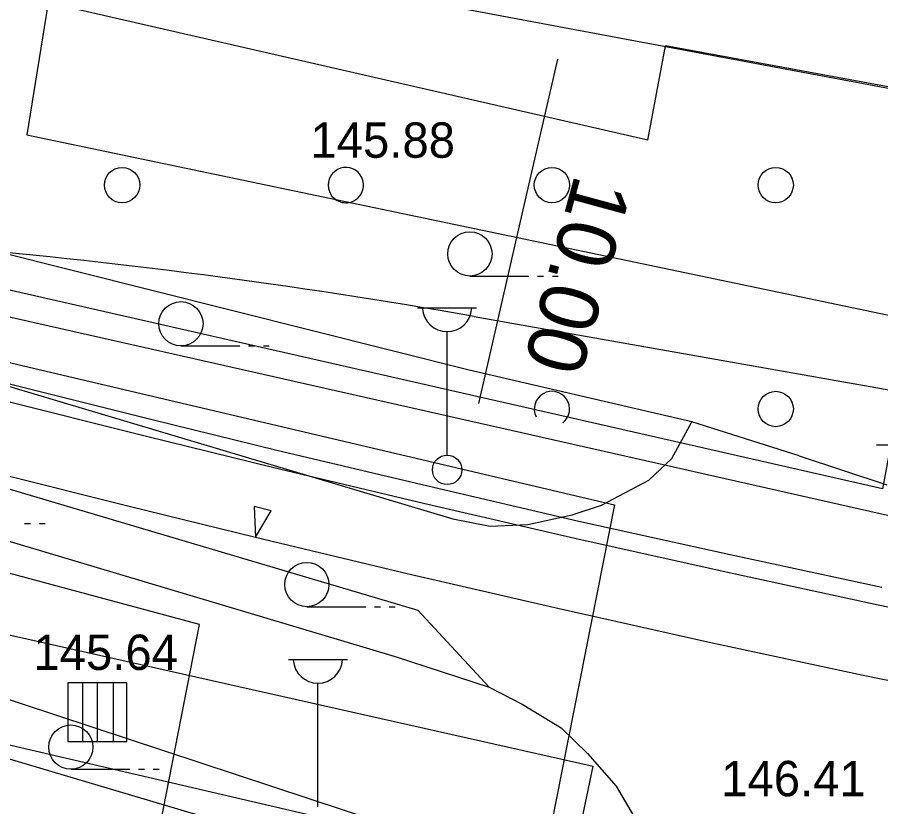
# Model space of a CAD drawing. Extents: x 419101 to 420177, y 4451541 to 4452254.
# Drawn here: x 419568.67 to 419598, y 4451932.2 to 4451959 of the extents above; entities that cross this region are included whole.
import ezdxf

# ---------------------------------------------------------------- set-up
doc = ezdxf.new("R2010")
doc.units = 0
for name, color, linetype in [('1_PLAN_ONAMA_SINIRI', 7, 'Continuous'), ('2_KADASTRO', 7, 'Continuous'), ('3_HALİHAZIR', 7, 'Continuous'), ('Level 20', 7, 'Continuous'), ('Level 28', 7, 'Continuous'), ('Level 46', 7, 'Continuous'), ('Level 53', 7, 'Continuous'), ('Level 60', 7, 'Continuous'), ('Level 62', 7, 'Continuous'), ('Level 9', 7, 'Continuous')]:
    doc.layers.add(name, color=color, linetype=linetype)

msp = doc.modelspace()

# ---------------------------------------------------------------- linework, layer by layer
at = {"layer": '1_PLAN_ONAMA_SINIRI'}
msp.add_line((419583.061, 4451908.89), (419588.232, 4451933.575), dxfattribs=at)
for points in [[(419584.187, 4451948.843), (419681.536, 4451931.643)], [(419544.004, 4451943.509), (419588.232, 4451933.575)]]:
    msp.add_lwpolyline(points, dxfattribs=at)
msp.add_arc((419548.659, 4451747.757), 204.2, 79.98037, 85.20778, dxfattribs=at)
at = {"layer": '2_KADASTRO'}
msp.add_lwpolyline([(419556.854, 4451952.363), (419564.538, 4451995.301), (419598.675, 4452001.333), (419634.331, 4452007.12), (419621.193, 4451949.157), (419619.691, 4451942.53), (419598.69, 4451946.39), (419598.059, 4451942.996)], close=True, dxfattribs=at)
msp.add_lwpolyline([(419483.513, 4451955.617), (419517.717, 4451947.488), (419528.121, 4451943.973), (419554.443, 4451937.552), (419581.617, 4451931.23), (419587.519, 4451929.859), (419580.934, 4451897.049), (419579.599, 4451891.042), (419576.778, 4451866.546), (419570.838, 4451867.926), (419562.306, 4451833.165), (419527.032, 4451839.112), (419523.249, 4451817.523), (419440.106, 4451831.216)], dxfattribs=at)
at = {"layer": '3_HALİHAZIR'}
for p, q in [((419584.045, 4451950.214), (419586.045, 4451950.214)), ((419586.345, 4451950.214), (419586.545, 4451950.214)), ((419586.845, 4451950.214), (419587.045, 4451950.214)), ((419582.27, 4451949.134), (419584.27, 4451949.134)), ((419583.27, 4451944.134), (419583.27, 4451948.327)), ((419574.229, 4451947.846), (419576.229, 4451947.846)), ((419576.529, 4451947.846), (419576.729, 4451947.846)), ((419577.029, 4451947.846), (419577.229, 4451947.846)), ((419597.86, 4451944.48), (419599.86, 4451944.48)), ((419568.921, 4451941.817), (419569.121, 4451941.817)), ((419569.421, 4451941.817), (419569.621, 4451941.817)), ((419578.504, 4451938.99), (419580.504, 4451938.99)), ((419580.804, 4451938.99), (419581.004, 4451938.99)), ((419581.304, 4451938.99), (419581.504, 4451938.99)), ((419577.882, 4451937.202), (419579.882, 4451937.202)), ((419572.392, 4451936.41), (419570.392, 4451936.41)), ((419570.392, 4451936.41), (419570.392, 4451934.41)), ((419572.392, 4451936.41), (419570.392, 4451936.41)), ((419570.392, 4451936.41), (419570.392, 4451934.41)), ((419570.896, 4451934.41), (419570.896, 4451936.41)), ((419571.392, 4451934.41), (419571.392, 4451936.41)), ((419571.94, 4451934.41), (419571.94, 4451936.41)), ((419572.392, 4451934.41), (419572.392, 4451936.41)), ((419572.392, 4451934.41), (419572.392, 4451936.41)), ((419578.882, 4451932.202), (419578.882, 4451936.395)), ((419570.392, 4451934.41), (419572.392, 4451934.41)), ((419570.392, 4451934.41), (419572.392, 4451934.41)), ((419570.491, 4451933.477), (419572.491, 4451933.477)), ((419572.791, 4451933.477), (419572.991, 4451933.477)), ((419573.291, 4451933.477), (419573.491, 4451933.477))]:
    msp.add_line(p, q, dxfattribs=at)
for points in [[(419591.579, 4451945.269), (419584.014, 4451947.021), (419557.129, 4451953.765), (419559.526, 4451967.506), (419562.246, 4451982.399), (419563.185, 4451988.564)], [(419442.322, 4451980.408), (419466.404, 4451972.181), (419489.904, 4451964.754), (419510.974, 4451958.389), (419530.845, 4451952.329), (419561.901, 4451943.145), (419581.509, 4451937.295), (419584.7, 4451936.255), (419585.825, 4451935.683), (419587.144, 4451934.881), (419588.037, 4451934.003), (419589.012, 4451932.898), (419590.121, 4451931.006), (419590.456, 4451930.189), (419590.89, 4451928.162), (419590.749, 4451926.331)], [(419430.945, 4451978.903), (419448.613, 4451972.639), (419474.144, 4451964.157), (419512.657, 4451952.335), (419540.21, 4451944.082), (419567.525, 4451936.127), (419581.013, 4451931.673), (419582.071, 4451931.103), (419583.368, 4451930.256), (419584.433, 4451929.102), (419584.728, 4451928.466), (419585.036, 4451927.471), (419585.091, 4451927.066), (419584.929, 4451925.768)], [(419444.764, 4451974.003), (419443.853, 4451971.098), (419471.414, 4451962.736), (419496.759, 4451955.137), (419516.026, 4451949.497), (419563.276, 4451935.347), (419577.547, 4451931.117), (419578.083, 4451931.055), (419578.755, 4451931.079), (419581.184, 4451931.581)], [(419566.197, 4451947.119), (419583.466, 4451941.969), (419584.734, 4451941.728), (419586.009, 4451941.777), (419587.517, 4451942.111), (419588.51, 4451942.437), (419590.121, 4451943.282), (419590.902, 4451944.018), (419591.579, 4451945.269)], [(419595.226, 4451944.111), (419591.579, 4451945.269)], [(419565.204, 4451943.93), (419582.277, 4451938.875), (419584.7, 4451936.255)], [(419595.226, 4451944.111), (419598.203, 4451943.127)]]:
    msp.add_lwpolyline(points, dxfattribs=at)
msp.add_lwpolyline([(419575.988, 4451960.767), (419612, 4451954.026), (419616.456, 4451978.703), (419580.704, 4451985.236)], close=True, dxfattribs=at)
for centre, radius in [((419584.045, 4451950.964), 0.75), ((419574.229, 4451948.596), 0.75), ((419583.27, 4451943.634), 0.5), ((419578.504, 4451939.74), 0.75), ((419570.491, 4451934.227), 0.75)]:
    msp.add_circle(centre, radius, dxfattribs=at)
for centre in [(419583.27, 4451949.164), (419578.882, 4451937.231)]:
    msp.add_arc(centre, 0.837, 183.298, 356.9072, dxfattribs=at)
at = {"layer": 'Level 20'}
for p, q in [((419590.093, 4451954.824), (419569.719, 4451959.49)), ((419590.093, 4451954.824), (419590.69, 4451958.029)), ((419611.705, 4451954.167), (419590.69, 4451958.029)), ((419587.019, 4451957.58), (419585.655, 4451951.627)), ((419585.632, 4451951.525), (419584.34, 4451945.883)), ((419585.655, 4451951.626), (419585.632, 4451951.525)), ((419585.632, 4451951.525), (419585.632, 4451951.525))]:
    msp.add_line(p, q, dxfattribs=at)
at = {"layer": 'Level 28'}
msp.add_lwpolyline([(419598.062, 4451942.996), (419556.854, 4451952.363)], dxfattribs=at)
at = {"layer": 'Level 46'}
for centre in [(419572.231, 4451953.301), (419572.231, 4451953.301), (419572.231, 4451953.301), (419586.831, 4451953.301), (419586.831, 4451953.301), (419586.831, 4451953.301), (419594.431, 4451953.301), (419594.431, 4451953.301), (419594.431, 4451953.301), (419594.431, 4451945.701), (419594.431, 4451945.701), (419594.431, 4451945.701)]:
    msp.add_circle(centre, 0.6, dxfattribs=at)
for centre, start, end in [((419579.831, 4451953.301), 312.7783, 201.552), ((419579.831, 4451953.301), 312.7783, 201.552), ((419579.831, 4451953.301), 312.7783, 201.552), ((419579.831, 4451953.301), 201.552, 234.9331), ((419579.831, 4451953.301), 201.552, 234.9331), ((419579.831, 4451953.301), 201.552, 234.9331), ((419579.831, 4451953.301), 234.9331, 281.4549), ((419579.831, 4451953.301), 234.9331, 281.4549), ((419579.831, 4451953.301), 234.9331, 281.4549), ((419579.831, 4451953.301), 281.4549, 312.7783), ((419579.831, 4451953.301), 281.4549, 312.7783), ((419579.831, 4451953.301), 281.4549, 312.7783), ((419586.831, 4451945.701), 307.9539, 206.2491), ((419586.831, 4451945.701), 307.9539, 206.2491), ((419586.831, 4451945.701), 307.9539, 206.2491)]:
    msp.add_arc(centre, 0.6, start, end, dxfattribs=at)
at = {"layer": 'Level 53'}
for p, q in [((419568.091, 4451946.639), (419573.211, 4451945.359)), ((419568.091, 4451946.639), (419573.211, 4451945.359)), ((419567.941, 4451946.059), (419573.061, 4451944.779)), ((419567.941, 4451946.059), (419573.061, 4451944.779)), ((419573.211, 4451945.359), (419577.481, 4451944.309)), ((419573.211, 4451945.359), (419577.481, 4451944.309)), ((419573.061, 4451944.779), (419577.341, 4451943.729)), ((419573.061, 4451944.779), (419577.341, 4451943.729)), ((419577.481, 4451944.309), (419582.611, 4451943.089)), ((419577.481, 4451944.309), (419582.611, 4451943.089)), ((419567.341, 4451943.689), (419572.471, 4451942.399)), ((419567.341, 4451943.689), (419572.471, 4451942.399)), ((419577.341, 4451943.729), (419582.471, 4451942.499)), ((419577.341, 4451943.729), (419582.471, 4451942.499)), ((419582.611, 4451943.089), (419587.741, 4451941.899)), ((419582.611, 4451943.089), (419587.741, 4451941.899)), ((419582.471, 4451942.499), (419587.611, 4451941.319)), ((419582.471, 4451942.499), (419587.611, 4451941.319)), ((419572.471, 4451942.399), (419576.761, 4451941.349)), ((419572.471, 4451942.399), (419576.761, 4451941.349)), ((419577.291, 4451942.249), (419576.711, 4451942.389)), ((419576.711, 4451942.389), (419576.761, 4451941.349)), ((419577.291, 4451942.249), (419576.711, 4451942.389)), ((419576.711, 4451942.389), (419576.761, 4451941.349)), ((419576.761, 4451941.349), (419577.291, 4451942.249)), ((419576.761, 4451941.349), (419577.291, 4451942.249)), ((419587.741, 4451941.899), (419592.881, 4451940.759)), ((419587.741, 4451941.899), (419592.881, 4451940.759)), ((419576.761, 4451941.349), (419581.911, 4451940.119)), ((419576.761, 4451941.349), (419581.911, 4451940.119)), ((419587.611, 4451941.319), (419592.751, 4451940.169)), ((419587.611, 4451941.319), (419592.751, 4451940.169)), ((419592.881, 4451940.759), (419598.031, 4451939.649)), ((419592.881, 4451940.759), (419598.031, 4451939.649)), ((419581.911, 4451940.119), (419587.071, 4451938.929)), ((419581.911, 4451940.119), (419587.071, 4451938.929)), ((419592.751, 4451940.169), (419597.911, 4451939.059)), ((419592.751, 4451940.169), (419597.911, 4451939.059)), ((419587.071, 4451938.929), (419592.231, 4451937.779)), ((419587.071, 4451938.929), (419592.231, 4451937.779)), ((419597.911, 4451939.059), (419603.071, 4451937.989)), ((419597.911, 4451939.059), (419603.071, 4451937.989)), ((419592.231, 4451937.779), (419597.401, 4451936.669)), ((419592.231, 4451937.779), (419597.401, 4451936.669)), ((419597.401, 4451936.669), (419602.591, 4451935.589)), ((419597.401, 4451936.669), (419602.591, 4451935.589))]:
    msp.add_line(p, q, dxfattribs=at)
at = {"layer": 'Level 60'}
msp.add_lwpolyline([(419551.406, 4452004.84), (419688.113, 4452033.184), (419689.184, 4452010.457), (419641.548, 4452001.907), (419626.158, 4451989.448), (419572.903, 4451979.188), (419568.994, 4451955.003), (419612.234, 4451945.965), (419602.91, 4451907.333), (419648.864, 4451897.593), (419647.326, 4451890.19), (419601.026, 4451899.53), (419588.294, 4451846.783), (419558.246, 4451853.623), (419574.858, 4451938.392), (419542.123, 4451947.187)], close=True, dxfattribs=at)
msp.add_lwpolyline([(419569.059, 4451955.408), (419569.059, 4451955.408)], dxfattribs=at)
at = {"layer": 'Level 62'}
msp.add_line((419610.522, 4451939.305), (419561.823, 4451950.296), dxfattribs=at)
at = {"layer": 'Level 9'}
msp.add_line((419588.956, 4451942.453), (419576.393, 4451879.092), dxfattribs=at)
msp.add_lwpolyline([(419670.915, 4452015.753), (419594.338, 4452003.984), (419561.481, 4451999.343), (419553.175, 4451950.852), (419588.956, 4451942.453)], dxfattribs=at)

# ---------------------------------------------------------------- texts
at = {"layer": '3_HALİHAZIR'}
for s, p in [('145.88 ', (419578.629, 4451954.228)), ('145.64 ', (419569.218, 4451936.844)), ('146.41 ', (419592.581, 4451932.557))]:
    msp.add_text(s, height=1.2, rotation=359.998, dxfattribs=at).set_placement(p)
at = {"layer": 'Level 20'}
msp.add_text('10.00', height=2, rotation=254.7532, dxfattribs=at).set_placement((419587.623, 4451953.717))

doc.saveas('drawing.dxf')
